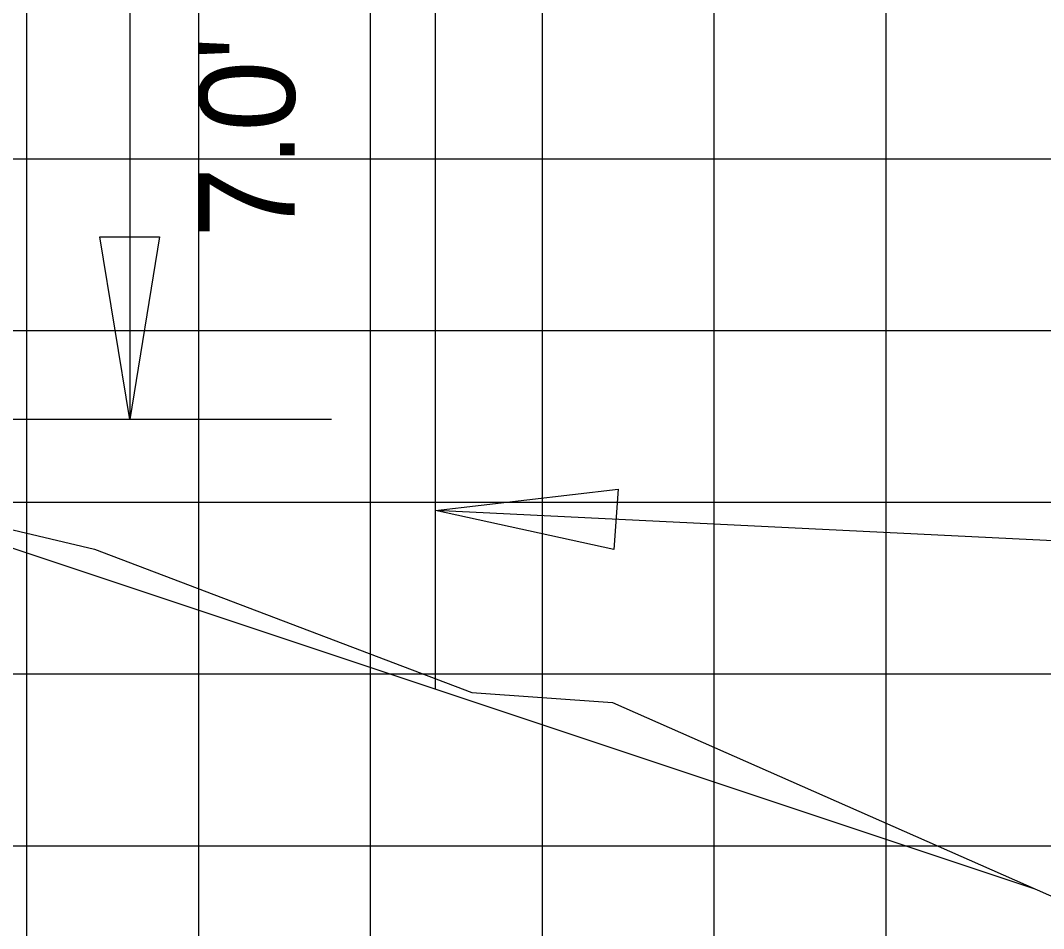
# Model space of a CAD drawing. Extents: x 2193008 to 2198143, y 1236112 to 1237864.
# Drawn here: x 2195130.78 to 2195142.69, y 1237289.14 to 1237299.72 of the extents above; entities that cross this region are included whole.
import ezdxf

# ---------------------------------------------------------------- set-up
doc = ezdxf.new("R2010")
doc.units = 0
for name, color, linetype in [('3', 7, 'Continuous'), ('60', 7, 'Continuous'), ('GSDIMS', 7, 'Continuous'), ('Level 55', 7, 'Continuous'), ('M-ROADS', 7, 'Continuous')]:
    doc.layers.add(name, color=color, linetype=linetype)

msp = doc.modelspace()

# ---------------------------------------------------------------- linework, layer by layer
at = {"layer": '3'}
msp.add_line((2195152.5, 1237293.181), (2195135.615, 1237294.011), dxfattribs=at)
at = {"layer": '60'}
msp.add_lwpolyline([(2195127.609, 1237294.598), (2195142.58, 1237289.608)], dxfattribs=at)
at = {"layer": 'GSDIMS'}
for p, q in [((2195132.057, 1237302.068), (2195132.057, 1237295.068)), ((2195135.615, 1237291.93), (2195135.615, 1237302.068)), ((2195134.404, 1237295.068), (2195128.618, 1237295.068))]:
    msp.add_line(p, q, dxfattribs=at)
for points in [[(2195132.057, 1237295.068), (2195131.709, 1237297.197), (2195132.404, 1237297.197)], [(2195135.615, 1237294.011), (2195137.742, 1237294.258), (2195137.692, 1237293.557)]]:
    msp.add_lwpolyline(points, close=True, dxfattribs=at)
at = {"layer": 'M-ROADS'}
for p, q in [((2195130.86, 1237258.106), (2195130.86, 1237318.106)), ((2195132.86, 1237258.106), (2195132.86, 1237318.106)), ((2195134.86, 1237258.106), (2195134.86, 1237318.106)), ((2195136.86, 1237258.106), (2195136.86, 1237318.106)), ((2195138.86, 1237258.106), (2195138.86, 1237318.106)), ((2195140.86, 1237258.106), (2195140.86, 1237318.106)), ((2195042.86, 1237298.106), (2195172.86, 1237298.106)), ((2195042.86, 1237296.106), (2195172.86, 1237296.106)), ((2195042.86, 1237294.106), (2195172.86, 1237294.106)), ((2195042.86, 1237292.106), (2195172.86, 1237292.106)), ((2195042.86, 1237290.106), (2195172.86, 1237290.106))]:
    msp.add_line(p, q, dxfattribs=at)
msp.add_lwpolyline([(2195111.574, 1237294.539), (2195113.501, 1237294.604), (2195113.643, 1237294.609), (2195114.756, 1237294.661), (2195115.553, 1237294.672), (2195120.331, 1237294.714), (2195122.018, 1237294.68), (2195126.4, 1237294.668), (2195127.57, 1237294.657), (2195128.447, 1237294.318), (2195131.646, 1237293.559), (2195136.04, 1237291.889), (2195137.674, 1237291.773), (2195151.483, 1237285.679), (2195151.525, 1237285.661), (2195151.565, 1237285.666), (2195151.903, 1237285.443), (2195154.606, 1237284.035), (2195155.051, 1237284.565)], dxfattribs=at)

# ---------------------------------------------------------------- texts
at = {"layer": 'Level 55'}
msp.add_text("7.0'", height=1.1105, rotation=90, dxfattribs=at).set_placement((2195133.978, 1237297.184))

doc.saveas('drawing.dxf')
